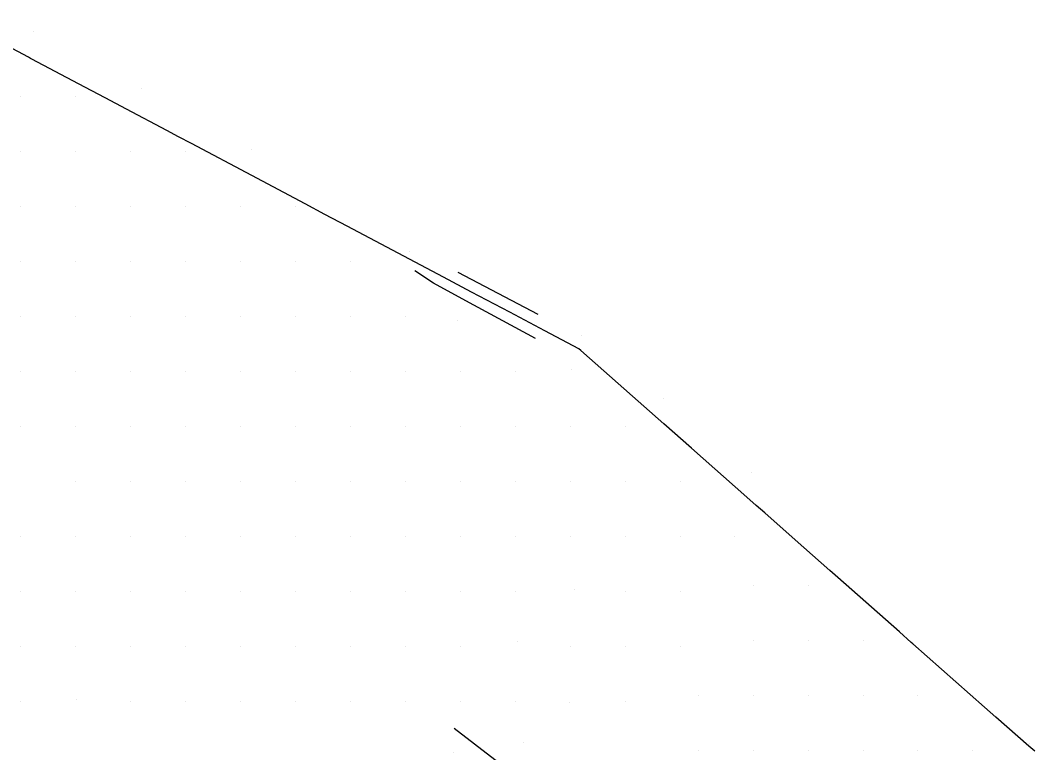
# Model space of a CAD drawing. Extents: x 1497074 to 1501343, y 481943 to 486114.
# Drawn here: x 1501065.9 to 1501342.8, y 482421.8 to 482621.6 of the extents above; entities that cross this region are included whole.
import ezdxf

# ---------------------------------------------------------------- set-up
doc = ezdxf.new("R2010")
doc.units = 0
for name, color, linetype in [('PH Exist DTM Boundary', 7, 'Continuous'), ('PH Exist DTM Breakline', 7, 'Continuous'), ('PH Exist DTM Point', 7, 'Continuous')]:
    doc.layers.add(name, color=color, linetype=linetype)

msp = doc.modelspace()

# ---------------------------------------------------------------- linework, layer by layer
at = {"layer": 'PH Exist DTM Boundary'}
msp.add_lwpolyline([(1501342.77, 482422.15), (1501341.16, 482423.57), (1501332.18, 482431.49), (1501329.09, 482434.22), (1501309.52, 482451.49), (1501309.09, 482451.87), (1501305.84, 482454.74), (1501289.09, 482469.52), (1501286.86, 482471.49), (1501277.42, 482479.82), (1501269.09, 482487.17), (1501266.8, 482489.2), (1501264.2, 482491.49), (1501249.09, 482504.83), (1501241.54, 482511.49), (1501229.09, 482522.48), (1501218.87, 482531.49), (1501218.34, 482531.96), (1501218.34, 482531.96), (1501209.09, 482536.86), (1501199.53, 482541.93), (1501189.09, 482547.45), (1501181.46, 482551.49), (1501169.09, 482558.04), (1501155.17, 482565.42), (1501149.09, 482568.63), (1501143.69, 482571.49), (1501129.09, 482579.22), (1501112.66, 482587.93), (1501109.09, 482589.81), (1501105.92, 482591.49), (1501094.92, 482597.32), (1501089.09, 482600.4), (1501081.84, 482604.24), (1501069.09, 482610.99), (1501068.77, 482611.17), (1501068.15, 482611.49), (1501049.09, 482621.58)], dxfattribs=at)
at = {"layer": 'PH Exist DTM Breakline'}
for points in [[(1501206.54, 482534.74), (1501187.51, 482545.01), (1501178.72, 482549.9), (1501173.64, 482553.19)], [(1501207.23, 482541.29), (1501185.44, 482552.77)], [(1501225.74, 482397.58), (1501206.14, 482411.89), (1501195.44, 482419.8), (1501184.37, 482428.33)]]:
    msp.add_lwpolyline(points, dxfattribs=at)
at = {"layer": 'PH Exist DTM Point'}
for p, q in [((1501069.49, 482618.6), (1501069.49, 482618.6)), ((1501098.97, 482603.06), (1501098.97, 482603.06)), ((1501065.98, 482600.8), (1501065.98, 482600.8)), ((1501080.98, 482600.8), (1501080.98, 482600.8)), ((1501065.98, 482585.8), (1501065.98, 482585.8)), ((1501080.98, 482585.8), (1501080.98, 482585.8)), ((1501095.98, 482585.8), (1501095.98, 482585.8)), ((1501110.98, 482585.8), (1501110.98, 482585.8)), ((1501128.97, 482586.35), (1501128.97, 482586.35)), ((1501065.98, 482570.8), (1501065.98, 482570.8)), ((1501080.98, 482570.8), (1501080.98, 482570.8)), ((1501095.98, 482570.8), (1501095.98, 482570.8)), ((1501110.98, 482570.8), (1501110.98, 482570.8)), ((1501125.98, 482570.8), (1501125.98, 482570.8)), ((1501140.98, 482570.8), (1501140.98, 482570.8)), ((1501172.16, 482558.55), (1501172.16, 482558.55)), ((1501065.98, 482555.8), (1501065.98, 482555.8)), ((1501080.98, 482555.8), (1501080.98, 482555.8)), ((1501095.98, 482555.8), (1501095.98, 482555.8)), ((1501110.98, 482555.8), (1501110.98, 482555.8)), ((1501125.98, 482555.8), (1501125.98, 482555.8)), ((1501140.98, 482555.8), (1501140.98, 482555.8)), ((1501155.98, 482555.8), (1501155.98, 482555.8)), ((1501065.98, 482540.8), (1501065.98, 482540.8)), ((1501080.98, 482540.8), (1501080.98, 482540.8)), ((1501095.98, 482540.8), (1501095.98, 482540.8)), ((1501110.98, 482540.8), (1501110.98, 482540.8)), ((1501125.98, 482540.8), (1501125.98, 482540.8)), ((1501140.98, 482540.8), (1501140.98, 482540.8)), ((1501155.98, 482540.8), (1501155.98, 482540.8)), ((1501170.98, 482540.8), (1501170.98, 482540.8)), ((1501185.28, 482539.55), (1501185.28, 482539.55)), ((1501219.05, 482535.47), (1501219.05, 482535.47)), ((1501065.98, 482525.8), (1501065.98, 482525.8)), ((1501080.98, 482525.8), (1501080.98, 482525.8)), ((1501095.98, 482525.8), (1501095.98, 482525.8)), ((1501111.03, 482525.9), (1501111.03, 482525.9)), ((1501125.98, 482525.8), (1501125.98, 482525.8)), ((1501140.98, 482525.8), (1501140.98, 482525.8)), ((1501155.98, 482525.8), (1501155.98, 482525.8)), ((1501170.98, 482525.8), (1501170.98, 482525.8)), ((1501185.98, 482525.8), (1501185.98, 482525.8)), ((1501201.04, 482525.83), (1501201.04, 482525.83)), ((1501216.26, 482526.32), (1501216.26, 482526.32)), ((1501241.38, 482518.39), (1501241.38, 482518.39)), ((1501065.98, 482510.8), (1501065.98, 482510.8)), ((1501080.98, 482510.8), (1501080.98, 482510.8)), ((1501095.98, 482510.8), (1501095.98, 482510.8)), ((1501110.98, 482510.8), (1501110.98, 482510.8)), ((1501125.98, 482510.8), (1501125.98, 482510.8)), ((1501140.98, 482510.8), (1501140.98, 482510.8)), ((1501155.98, 482510.8), (1501155.98, 482510.8)), ((1501170.98, 482510.8), (1501170.98, 482510.8)), ((1501185.98, 482510.8), (1501185.98, 482510.8)), ((1501200.98, 482510.8), (1501200.98, 482510.8)), ((1501215.98, 482510.8), (1501215.98, 482510.8)), ((1501230.98, 482510.8), (1501230.98, 482510.8)), ((1501265.43, 482498.11), (1501265.43, 482498.11)), ((1501080.98, 482495.8), (1501080.98, 482495.8)), ((1501095.98, 482495.8), (1501095.98, 482495.8)), ((1501111.02, 482495.78), (1501111.02, 482495.78)), ((1501125.98, 482495.8), (1501125.98, 482495.8)), ((1501140.98, 482495.8), (1501140.98, 482495.8)), ((1501155.98, 482495.8), (1501155.98, 482495.8)), ((1501170.98, 482495.8), (1501170.98, 482495.8)), ((1501185.98, 482495.8), (1501185.98, 482495.8)), ((1501200.98, 482495.8), (1501200.98, 482495.8)), ((1501215.98, 482495.8), (1501215.98, 482495.8)), ((1501230.98, 482495.8), (1501230.98, 482495.8)), ((1501245.98, 482495.8), (1501245.98, 482495.8)), ((1501065.98, 482480.8), (1501065.98, 482480.8)), ((1501080.98, 482480.8), (1501080.98, 482480.8)), ((1501095.98, 482480.8), (1501095.98, 482480.8)), ((1501110.98, 482480.8), (1501110.98, 482480.8)), ((1501125.98, 482480.8), (1501125.98, 482480.8)), ((1501140.98, 482480.8), (1501140.98, 482480.8)), ((1501155.98, 482480.8), (1501155.98, 482480.8)), ((1501170.98, 482480.8), (1501170.98, 482480.8)), ((1501185.98, 482480.8), (1501185.98, 482480.8)), ((1501200.98, 482480.8), (1501200.98, 482480.8)), ((1501215.98, 482480.8), (1501215.98, 482480.8)), ((1501230.98, 482480.8), (1501230.98, 482480.8)), ((1501245.98, 482480.8), (1501245.98, 482480.8)), ((1501260.98, 482480.8), (1501260.98, 482480.8)), ((1501265.92, 482467.36), (1501265.92, 482467.36)), ((1501280.92, 482467.36), (1501280.92, 482467.36)), ((1501065.98, 482465.8), (1501065.98, 482465.8)), ((1501080.98, 482465.8), (1501080.98, 482465.8)), ((1501095.98, 482465.8), (1501095.98, 482465.8)), ((1501110.98, 482465.8), (1501110.98, 482465.8)), ((1501125.98, 482465.8), (1501125.98, 482465.8)), ((1501140.98, 482465.8), (1501140.98, 482465.8)), ((1501155.98, 482465.8), (1501155.98, 482465.8)), ((1501170.98, 482465.8), (1501170.98, 482465.8)), ((1501185.98, 482465.8), (1501185.98, 482465.8)), ((1501200.98, 482465.8), (1501200.98, 482465.8)), ((1501217.21, 482466.17), (1501217.21, 482466.17)), ((1501230.98, 482465.8), (1501230.98, 482465.8)), ((1501245.98, 482465.8), (1501245.98, 482465.8)), ((1501065.98, 482450.8), (1501065.98, 482450.8)), ((1501080.98, 482450.8), (1501080.98, 482450.8)), ((1501095.98, 482450.8), (1501095.98, 482450.8)), ((1501110.98, 482450.8), (1501110.98, 482450.8)), ((1501125.98, 482450.8), (1501125.98, 482450.8)), ((1501140.98, 482450.8), (1501140.98, 482450.8)), ((1501155.98, 482450.8), (1501155.98, 482450.8)), ((1501170.98, 482450.8), (1501170.98, 482450.8)), ((1501185.98, 482450.8), (1501185.98, 482450.8)), ((1501201.66, 482452.02), (1501201.66, 482452.02)), ((1501215.98, 482450.8), (1501215.98, 482450.8)), ((1501230.98, 482450.8), (1501230.98, 482450.8)), ((1501245.98, 482450.8), (1501245.98, 482450.8)), ((1501265.92, 482452.36), (1501265.92, 482452.36)), ((1501280.92, 482452.36), (1501280.92, 482452.36)), ((1501295.92, 482452.36), (1501295.92, 482452.36)), ((1501081.29, 482436.36), (1501081.29, 482436.36)), ((1501250.92, 482437.36), (1501250.92, 482437.36)), ((1501265.92, 482437.36), (1501265.92, 482437.36)), ((1501280.92, 482437.36), (1501280.92, 482437.36)), ((1501295.92, 482437.36), (1501295.92, 482437.36)), ((1501310.92, 482437.36), (1501310.92, 482437.36)), ((1501065.98, 482435.8), (1501065.98, 482435.8)), ((1501095.98, 482435.8), (1501095.98, 482435.8)), ((1501110.98, 482435.8), (1501110.98, 482435.8)), ((1501125.98, 482435.8), (1501125.98, 482435.8)), ((1501140.98, 482435.8), (1501140.98, 482435.8)), ((1501155.98, 482435.8), (1501155.98, 482435.8)), ((1501170.98, 482435.8), (1501170.98, 482435.8)), ((1501185.98, 482435.8), (1501185.98, 482435.8)), ((1501200.98, 482435.8), (1501200.98, 482435.8)), ((1501215.74, 482435.37), (1501215.74, 482435.37)), ((1501230.98, 482435.8), (1501230.98, 482435.8)), ((1501203.22, 482424.63), (1501203.22, 482424.63)), ((1501250.92, 482422.36), (1501250.92, 482422.36)), ((1501265.92, 482422.36), (1501265.92, 482422.36)), ((1501280.92, 482422.36), (1501280.92, 482422.36)), ((1501295.92, 482422.36), (1501295.92, 482422.36)), ((1501310.92, 482422.36), (1501310.92, 482422.36)), ((1501325.92, 482422.36), (1501325.92, 482422.36)), ((1501341.33, 482424.14), (1501341.33, 482424.14)), ((1501184.17, 482421.84), (1501184.17, 482421.84))]:
    msp.add_line(p, q, dxfattribs=at)

doc.saveas('drawing.dxf')
